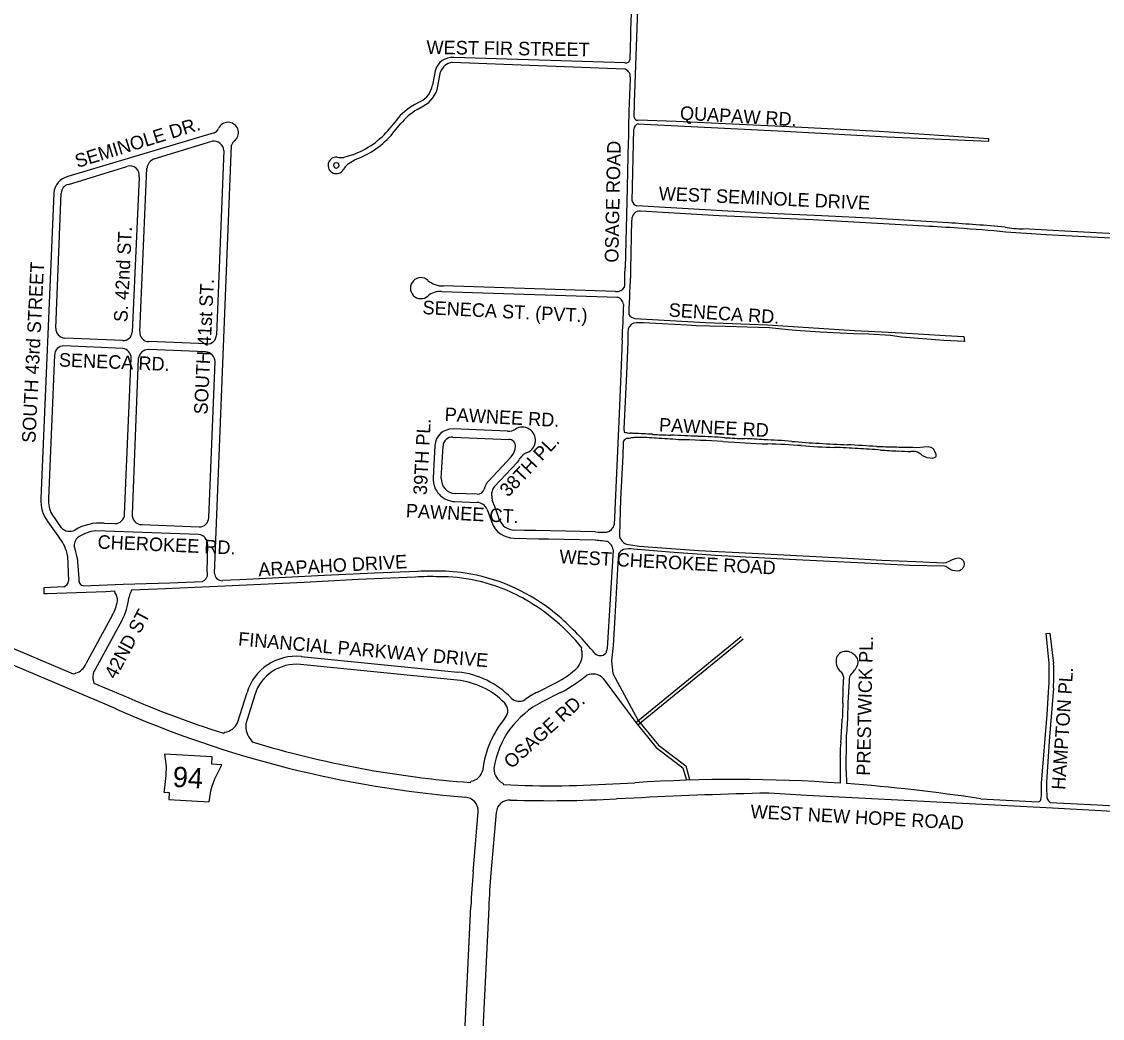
# Model space of a CAD drawing. Extents: x 0 to 712119, y 0 to 761125.
# Drawn here: x 670528 to 674515, y 726715 to 730393 of the extents above; entities that cross this region are included whole.
import ezdxf

# ---------------------------------------------------------------- set-up
doc = ezdxf.new("R2010")
doc.units = 0
for name, color, linetype in [('HWY signs', 7, 'Continuous'), ('PAVED ROADS', 7, 'Continuous'), ('street names', 7, 'Continuous')]:
    doc.layers.add(name, color=color, linetype=linetype)

msp = doc.modelspace()

# ---------------------------------------------------------------- linework, layer by layer
at = {"layer": 'HWY signs'}
msp.add_lwpolyline([(671219.9, 727514), (671226.3, 727554.4), (671231, 727572.1), (671241.3, 727598.8), (671252, 727621.2), (671266.8, 727650.3), (671229.8, 727652.5), (671231.5, 727679.9), (671056, 727690.5), (671061.4, 727644.9), (671060.9, 727611.9), (671055.3, 727567.5), (671052.4, 727550), (671072.6, 727548.8), (671071, 727523)], close=True, dxfattribs=at)
at = {"layer": 'PAVED ROADS'}
for points in [[(672787.9, 730040.7), (672789.4, 730093.7), (672803.1, 730474.7), (672818.5, 730902.6)], [(672116.4, 730243.1), (672753.7, 730218.4)], [(672754.1, 730241.2), (672122.7, 730260.5)], [(672054.1, 730211.8), (672044.1, 730158)], [(672063.8, 730154.3), (672073.6, 730207.1)], [(672000, 730098.1), (671978.7, 730087)], [(671988, 730069.3), (672010.9, 730082)], [(671910.8, 730028.9), (671887.2, 730000)], [(671898.3, 729981.4), (671926.2, 730015.7)], [(672802.2, 730016.1), (673342.5, 729988.5), (673721, 729968.1), (674096.1, 729951.5), (674096.7, 729960.4), (673692.3, 729987), (673359.1, 730004.2), (672943.2, 730024.4), (672802.2, 730029.2)], [(671239.2, 729983), (670698.7, 729821.4)], [(672780.7, 729731.1), (672786.3, 729996)], [(671016.9, 729886.2), (671230.6, 729951.3)], [(671240.1, 728357.1), (671302, 729936.7)], [(672766.4, 729950.4), (672761.5, 729728.1), (672754.5, 729485)], [(671274.7, 729917.5), (671247.5, 729237)], [(671748.4, 729902), (671716.4, 729892.1)], [(671733.1, 729868.4), (671758.5, 729884.4)], [(670700.8, 729792.3), (670916.9, 729858.6)], [(670964, 729249.5), (670990.8, 729852.6)], [(670961.8, 729819.5), (670936.3, 729246.8)], [(670647.2, 729760), (670599.5, 728633.2)], [(670654.1, 729262.1), (670674.1, 729759.7)], [(673947.7, 729650.8), (673680.3, 729666.2), (673480.1, 729675.8), (673260.2, 729686.4), (672798.5, 729713.7)], [(673859.5, 729638.4), (673446.7, 729661.3), (673101.7, 729676.5), (672811.4, 729694.1)], [(672778.8, 729660.6), (672775, 729478.4)], [(674618, 729611.6), (674609.6, 729607.9), (674377.4, 729619.6), (674223.4, 729627.9)], [(675208.9, 729568.8), (675055, 729574.4), (674835.2, 729583.6), (674571.5, 729593), (674308.5, 729606.6)], [(672719.6, 729397), (672084.2, 729417.7)], [(672027, 729380.3), (672027, 729380.3)], [(672077.7, 729397.4), (672726.3, 729376.2)], [(672790.8, 729297.7), (673051, 729282.9), (673280.1, 729274.6), (673601, 729253.2), (673775.8, 729245.1), (673936, 729235.1), (674004, 729230.9), (674006.4, 729212.2), (673931, 729215.8), (673774.8, 729229.1), (673733.5, 729234.6), (673653.6, 729239.6), (673597.8, 729241), (673474.1, 729246.6), (673401.7, 729252.3), (673355.7, 729255.8), (673287, 729262.8), (673204.8, 729265.6), (673125.5, 729267.7), (673067.3, 729268.7), (673016.8, 729270.1), (672982.5, 729273.3), (672891, 729278.3), (672823.1, 729281), (672796.3, 729281.8)], [(670901.3, 729216.6), (670688.2, 729224.7), (670688.2, 729224.7)], [(671211.1, 729203.5), (670997.2, 729212.1), (670997.2, 729212.1)], [(672743.9, 729217.3), (672739.4, 729095), (672732.9, 728946.3), (672714, 728536.2)], [(672764.2, 729210), (672759.2, 729093.9), (672752.2, 728941), (672750.1, 728890.2)], [(670901.5, 729186.8), (670684.6, 729196.6)], [(671207.8, 729174.6), (670996.1, 729183.1)], [(670649.5, 729162), (670627.7, 728632.9)], [(670908.3, 728575.3), (670932.7, 729150.7)], [(670958.8, 729149.5), (670936.3, 728575.6)], [(671219, 728562.6), (671242, 729138.8)], [(672321.4, 728881.8), (672120.5, 728890)], [(672119.2, 728860), (672326.3, 728851.6)], [(672052.9, 728828.5), (672046.6, 728709.4)], [(672076.5, 728707.8), (672082.9, 728826.9)], [(672747.7, 728837.1), (672745.7, 728792.4), (672738.1, 728631.3), (672733.6, 728499.5)], [(673809.9, 728822.4), (673816.2, 728822.4), (673831, 728822.1), (673857.3, 728824.4), (673872.6, 728825), (673882.3, 728823.4), (673891.6, 728818), (673897.6, 728806.1), (673900.8, 728796.5), (673901.5, 728788.8), (673899.6, 728785.6), (673895.1, 728783), (673888.7, 728781.5), (673880.6, 728782.2), (673869.1, 728783.7), (673861.1, 728787.2), (673852.1, 728790.7), (673846.4, 728795.2), (673839.3, 728801), (673832.9, 728804.5), (673830, 728805.8), (673825.8, 728806.4), (673808.7, 728806.9)], [(672334.6, 728787.3), (672250.6, 728697.6)], [(672272.5, 728677.1), (672356.5, 728766.8)], [(672209.5, 728648.8), (672127.4, 728652)], [(672234.8, 728668.1), (672234.8, 728668.1)], [(672262.5, 728642.7), (672263.1, 728655)], [(672126.2, 728622), (672209.4, 728618.8)], [(672290.6, 728556.2), (672288.5, 728562), (672274.8, 728599.6), (672264.8, 728627)], [(670639.8, 728575.4), (670674.8, 728525)], [(672245.4, 728592.5), (672262.4, 728545.9)], [(670624.9, 728547.8), (670668.1, 728486.6)], [(670832.7, 728541.9), (670872.6, 728540.6)], [(670971.9, 728537.1), (671183.3, 728528.6)], [(670971.9, 728537.1), (670971.9, 728537.1)], [(671181.2, 728500.5), (670802.1, 728514.5), (670783.6, 728511.4), (670762.4, 728504.3), (670740.9, 728493.7)], [(672645.5, 728510.3), (672424.6, 728515), (672383, 728515.9), (672345.7, 728516.7)], [(671213.3, 728365.2), (671214.8, 728462.7)], [(672345, 728486.7), (672436.6, 728484.8), (672472.6, 728484), (672644.8, 728480.3)], [(672669.6, 728478.4), (672687.3, 728475.5)], [(672767.1, 728463.3), (672806.6, 728457.7), (673025.8, 728442), (673224, 728431.1), (673575.7, 728412.8), (673701.6, 728406.4), (673826.8, 728400.6), (673929.3, 728396.6), (673939.2, 728397.7), (673950.1, 728402.7), (673962.9, 728408.6), (673973.1, 728412.5), (673982.9, 728414.1), (673989.2, 728413.4), (673997.1, 728409.7), (674002.1, 728405.1), (674004, 728398.7), (674005.6, 728390.5), (674004.6, 728383.3), (674000.8, 728376), (673994.7, 728370.5), (673988.1, 728366.8), (673980.2, 728365.6), (673971.5, 728366.5), (673963.4, 728367.5), (673955.9, 728370.3), (673948.7, 728374.6), (673938.3, 728382.1), (673931.4, 728383.6), (673805.3, 728386.7), (673688.5, 728392.2), (673536.9, 728399.9), (673360.2, 728408.7), (673087.6, 728422.7), (672917.9, 728435.8), (672785.2, 728446.1)], [(670697.3, 728422.1), (670701.4, 728329.9)], [(670733.8, 728415.5), (670739.5, 728337.9)], [(672710.5, 728443.5), (672688.5, 728080.1), (672683.5, 728062.1)], [(672730.3, 728429.2), (672728.1, 728395.1), (672721.7, 728284), (672717.1, 728196), (672710.3, 728091.4), (672704.9, 728034.8), (672709.5, 727987.2)], [(671981.2, 728343.4), (671770.4, 728334.6), (671570.3, 728323.6), (671278, 728309.6), (671058.4, 728299.8), (670933.2, 728294.6), (670929.4, 728285.6)], [(671988.2, 728364.2), (671829.9, 728358.2), (671645.3, 728349), (671333.5, 728333.2), (671269.3, 728330.2)], [(670683.9, 728307.6), (670610.3, 728304.1), (670610.5, 728283), (670622.8, 728283.1), (670839.1, 728290.8), (670870.6, 728292.1), (670872.7, 728286.8)], [(670754.8, 728311.2), (670903.2, 728316.7), (671074.9, 728322), (671196.4, 728327.7)], [(670862.9, 728202), (670765.3, 728022.9)], [(670898, 728182.9), (670799.7, 728002.5)], [(674317.7, 728038.3), (674308.2, 728135.3), (674322.1, 728136.2), (674335.4, 728024.7)], [(670728, 727989.4), (670719.9, 727985.2), (670394, 728123)], [(672793.8, 727807.1), (673182.5, 728124.7)], [(672801.4, 727797.8), (673190.1, 728115.4)], [(670876.5, 727856.9), (670431.5, 728046), (670390.7, 728063.8)], [(671560.2, 728050.6), (672138, 727992.8)], [(672594.3, 728076), (672594.9, 728082.4)], [(672135, 727962.9), (671557.3, 728020.7)], [(672674.2, 727969.3), (672793.8, 727807.1), (672869, 727714.9), (672967.8, 727639.8), (672980.7, 727593.8)], [(672709.5, 727987.2), (672803.3, 727814.5), (672877.4, 727723.6), (672978.2, 727646.9), (672992.3, 727597)], [(670791.2, 727967.8), (670795.1, 727951.7), (670900.4, 727907.5)], [(672431.1, 727919), (672498.5, 727952.9)], [(673557.9, 727877.6), (673560.9, 727965.2)], [(673581.5, 727960.5), (673576, 727879), (673574.6, 727823.2), (673571, 727763)], [(674290.5, 727583.3), (674311.4, 727836), (674317.8, 727938.6)], [(674334.7, 727933.6), (674319.2, 727738.3), (674309.8, 727587.2)], [(671325.1, 727805.8), (671359.9, 727917.9)], [(671388.5, 727909), (671355.4, 727802.2)], [(672516.5, 727917.1), (672449.1, 727883.3)], [(671273.2, 727767.3), (671277.4, 727770.9)], [(671374.9, 727741.8), (671378.9, 727735.1)], [(673549.4, 727586.2), (673549.6, 727675.1)], [(673570, 727628.5), (673570.9, 727581.3)], [(672183.9, 727585.4), (672186.4, 727589.9)], [(672303.8, 727582.5), (672305.7, 727578)], [(672736, 727582.2), (672790.5, 727584.4)], [(674776.4, 727464.1), (674709.7, 727470.4), (674331.4, 727491), (674000.1, 727507.8), (673423.7, 727537.4), (673285.3, 727545.5)], [(672786.8, 727528), (672722.5, 727525.6)], [(674066.4, 727525.3), (674278.8, 727513.8)], [(674322.2, 727511.6), (674497.3, 727502.8), (674861.2, 727481.5)], [(672193.8, 727256.4), (672212.8, 727476.5)], [(672279, 727475.1), (672259.6, 727250.7)], [(672110, 725493), (672148.4, 726352.1), (672185.5, 727127.7)], [(672251.4, 727124.8), (672214.4, 726349.1), (672172.9, 725423.6)], [(672251.4, 727124.8), (672251.4, 727124.8)]]:
    msp.add_lwpolyline(points, dxfattribs=at)
msp.add_lwpolyline([(671679.2, 729862.5), (671681, 729857.2), (671684, 729853.6), (671689.4, 729852.2), (671694.3, 729854.5), (671698.1, 729858.6), (671699.9, 729862.2), (671698.5, 729867.9), (671695, 729871.2), (671688.9, 729872.2), (671684, 729871.2), (671679.8, 729868.2)], close=True, dxfattribs=at)
for centre, radius, start, end in [((652731.9, 731089.3), 20057.1, 357.94203, 358.64487), ((668020.6, 730422), 4755.7, 357.9832, 359.3612), ((672116.6, 730196.5), 64.3, 84.5397, 166.2558), ((672125.9, 730188.4), 55.5, 99.7809, 160.2558), ((672757.8, 730256.5), 15.7, 256.3491, 353.3942), ((672682.1, 730106.9), 132.5, 49.9114, 57.2855), ((672751.7, 730192.7), 22.1, 350.5192, 44.8152), ((679193.8, 729877.5), 6427.8, 177.22191, 179.35056), ((671960.6, 730173.5), 85, 297.6076, 349.4965), ((671963.7, 730172.1), 101.6, 297.6204, 349.935), ((672078.5, 729901.6), 210.6, 118.2847, 142.792), ((672119.1, 729855.8), 250.5, 121.5568, 140.3353), ((671290, 729983.3), 38.4, 314.6501, 156.943), ((672812, 729992), 26, 111.9921, 171.0749), ((672800.7, 730042), 12.9, 185.6487, 276.7127), ((671228.2, 730009.5), 28.7, 292.4244, 337.0406), ((671646.5, 730193.8), 309.1, 289.249, 321.1622), ((671652.1, 730186.9), 320.7, 289.373, 320.1553), ((671236.8, 729913.7), 38.1, 5.8337, 99.245), ((671337.8, 729924.2), 37.9, 123.2461, 160.7132), ((671031.9, 729847.6), 41.3, 111.2572, 173.1276), ((671689.1, 729862.4), 30.4, 83.8588, 329.1018), ((671708, 730058.3), 166.4, 264.6077, 272.9218), ((670927.9, 729825.9), 34.5, 349.4636, 108.5677), ((671777.2, 729813.6), 70.3, 128.8992, 151.9211), ((670715.5, 729755.1), 68.4, 104.2331, 175.8662), ((670709.2, 729758.2), 35.1, 103.8331, 177.4204), ((672803.4, 729736.6), 23.4, 193.568, 257.9875), ((672831.7, 729655.2), 53.1, 145.2093, 174.1191), ((672809.1, 729664.2), 29.9, 85.5416, 134.7308), ((673453.2, 722369.3), 7298.2, 85.31288, 86.11477), ((620024.4, -185367.9), 916588.6, 86.6250483, 86.6328421), ((673505.8, 722762.9), 6884.7, 84.5554, 86.01759), ((673937.6, 727708.3), 1938.1, 83.519, 86.6878), ((674260.7, 730411.6), 784.6, 262.357, 267.2773), ((669616.4, 660966.8), 68799.9, 86.089479, 86.214183), ((667335, 729581.1), 5420.4, 358.2258, 358.9842), ((672001.4, 729409.5), 38.8, 48.1016, 311.2365), ((688956.4, 728724.2), 16199, 177.33136, 177.91965), ((672081.6, 729499.2), 81.6, 228.287, 271.8512), ((672721.8, 729434.6), 37.7, 266.6277, 325.5061), ((672072.1, 729330.4), 67.2, 85.2091, 132.13), ((672717.7, 729345.4), 31.9, 7.3198, 74.4826), ((666447, 729542.3), 6305.3, 357.04575, 358.24776), ((672798.1, 729334.2), 37.2, 216.1718, 258.7054), ((670691, 729261.5), 36.9, 179.0015, 265.541), ((670903.7, 729249.1), 32.6, 265.844, 355.9789), ((670998.7, 729246.9), 34.8, 175.5814, 267.5944), ((698523.2, 728556.7), 25767.2, 178.43806, 178.54712), ((672797.8, 729247.5), 34.3, 92.6263, 160.309), ((671212.5, 729238.4), 35, 267.5826, 357.5826), ((670684.5, 729161.6), 35, 89.8404, 179.5045), ((670896.2, 729150.7), 36.6, 0.1042, 81.5801), ((670996.3, 729145.4), 37.7, 90.3105, 173.7966), ((671204.3, 729137), 37.7, 2.7248, 84.6582), ((672117.8, 728825.1), 65, 87.6744, 176.9517), ((672323.4, 728931.8), 50, 267.6744, 302.1084), ((672375.8, 728848.4), 48.5, 290.8048, 122.1084), ((672798.5, 728890.6), 48.3, 180.4368, 195.9179), ((672117.8, 728825.1), 35, 87.6746, 176.9517), ((672325.2, 728826.6), 25, 356.7558, 87.6744), ((672764.4, 728838), 16.7, 126.9275, 183.21), ((672390.3, 727179), 1736.4, 77.6422, 77.9761), ((672763.6, 728840.4), 14.3, 80.5951, 130.1389), ((672771.4, 728954.2), 79.6, 263.0971, 271.868), ((672794.1, 728737.5), 120.3, 95.4376, 103.5204), ((672765.9, 728716.7), 158.2, 81.9826, 87.0417), ((672799.6, 728772.4), 86.6, 90.0457, 101.302), ((672755.9, 727452.5), 1421.2, 85.9755, 88.7088), ((672802.4, 728130.2), 728.8, 84.6415, 90.2214), ((673030.1, 732092.2), 3226.8, 266.9003, 268.0946), ((672627.3, 724705.5), 4157.5, 85.5297, 86.6472), ((672039.8, 707619), 21266.6, 87.34724, 87.6202), ((672887.3, 725319.9), 3531, 86.3056, 88.9616), ((672851.7, 724597.8), 4268.4, 86.3619, 87.6855), ((673322.5, 732374.9), 3522.9, 266.7457, 267.9383), ((673151.7, 727471), 1384, 85.1993, 88.1762), ((673148, 725934.7), 2917.9, 85.642, 87.6524), ((672292.2, 728827), 58, 316.8949, 358.2774), ((673748.9, 739280.4), 10456.2, 266.52341, 267.43758), ((673093.2, 723833.8), 5004.5, 86.4202, 87.844), ((673639.4, 731977.7), 3145.1, 265.0816, 266.9409), ((673549.2, 730400.1), 1578.1, 264.7818, 269.1871), ((673729.4, 732818.9), 3990.2, 266.2959, 267.7809), ((673410.4, 725824.1), 3000.3, 86.13, 87.7758), ((672760.7, 713758.6), 15095, 86.49901, 86.90822), ((672953.4, 717718.8), 11118.3, 86.164, 86.59963), ((673798, 732101), 3277.5, 267.9806, 269.1634), ((673957.7, 732966.3), 4162.3, 266.4115, 267.3066), ((673811.8, 730237.6), 1415.1, 267.5016, 269.924), ((673860.9, 730817.7), 2011.4, 267.1855, 268.5119), ((672292.2, 728827), 88, 316.8949, 329.1917), ((672410.7, 728756.3), 50, 110.8048, 149.1917), ((672129.5, 728705), 83, 176.9517, 267.7786), ((672129.5, 728705), 53, 176.9517, 267.7786), ((672298, 728653.2), 65, 136.8949, 166.7587), ((672210.4, 728673.8), 25, 267.7786, 346.7587), ((672298, 728653.2), 35, 136.8949, 177.0709), ((670727.7, 728624.8), 128.5, 176.2277, 216.8262), ((670726.1, 728623.6), 98.8, 174.6013, 209.2202), ((672207.9, 728578.8), 40, 19.9955, 87.7786), ((672302.4, 728640.7), 40, 177.0709, 199.9955), ((670872.3, 728576.6), 36, 270.3772, 357.9481), ((670972.5, 728573.3), 36.2, 176.3028, 269.0343), ((670817.4, 728361.5), 181.1, 85.1664, 120.9269), ((671183.2, 728564.4), 35.9, 270.142, 357.0055), ((672347, 728576.7), 90, 199.9955, 268.7744), ((672347, 728576.7), 60, 199.9955, 268.7744), ((672680.3, 728542.7), 34.3, 280.9612, 349.0133), ((670705.4, 728556), 43.5, 225.4384, 295.8463), ((670760.9, 728461), 38.3, 121.4853, 183.7499), ((671177.3, 728463.2), 37.5, 359.1826, 84.005), ((672678.5, 728907.8), 398.9, 265.2529, 271.1979), ((672772.3, 728501.8), 38.8, 183.5169, 262.19), ((670574.4, 728405.4), 124, 7.7424, 40.9179), ((669486.4, 728117), 1282.6, 13.4543, 15.4396), ((672688.2, 728880.8), 402.8, 263.8242, 267.3534), ((672669.9, 728438.4), 40.9, 7.112, 64.9017), ((672769.5, 728357.3), 90.1, 79.9991, 103.4227), ((672764.1, 728408.4), 39.7, 112.9672, 148.4595), ((670677, 728331.1), 24.4, 286.4749, 357.354), ((670761.2, 728332.6), 22.3, 166.4342, 253.2565), ((671183.4, 728356.1), 31.2, 294.6781, 16.9176), ((671267.3, 728357.3), 27.2, 180.3804, 274.3902), ((672036.3, 727456.2), 889, 87.9509, 93.5502), ((672052.7, 726747), 1618.5, 88.6191, 92.2815), ((672070.7, 727703.2), 641.4, 78.2002, 90.2384), ((672065.6, 727702.3), 663.2, 77.6927, 87.742), ((672071.5, 727715.4), 629.3, 59.9767, 78.0399), ((672060, 727676.9), 689.3, 49.1261, 77.6913), ((670704.8, 728288.2), 180, 331.4014, 349.4404), ((670835.8, 728259.1), 46.1, 355.146, 36.9972), ((670704.8, 728288.2), 220, 331.4014, 354.3903), ((673814.3, 727427.7), 3009.8, 163.4386, 163.814), ((672028.1, 727628.8), 726, 38.6712, 60.4327), ((671649.4, 727230.7), 1295.4, 39.9147, 48.3096), ((671541.3, 727861.5), 190, 84.2869, 162.7492), ((672516.8, 728058.6), 79.5, 323.6651, 12.5972), ((672663.2, 728081.9), 28.4, 224.7739, 315.8146), ((673565.5, 728035.5), 32.7, 105.229, 193.6492), ((673570.3, 728028.1), 41.2, 46.9168, 108.8995), ((673579.8, 728029.3), 34.4, 348.7271, 57.1622), ((670713, 728043.6), 56.2, 285.4781, 338.4457), ((671541.3, 727861.5), 160, 84.2869, 162.7492), ((672350.4, 728247.8), 330, 296.6717, 314.2796), ((673576.7, 728027.9), 42.9, 180.1263, 233.648), ((673534.4, 728050.4), 83.9, 312.275, 340.6467), ((673704.1, 727987.9), 615.6, 355.4019, 4.688), ((673527, 727985), 809.4, 356.3617, 2.8096), ((670843.2, 727973.4), 52.4, 146.2667, 186.2066), ((672106.7, 727679.4), 315, 43.7681, 84.2869), ((672221.8, 728468.2), 624.9, 298.1419, 308.83), ((672635.2, 727931.6), 54.2, 43.9258, 113.4633), ((673529.7, 727970.2), 31.7, 350.8428, 47.0202), ((673614.7, 727964.8), 33.6, 135.5077, 187.3044), ((672106.7, 727679.4), 285, 44.3171, 84.2869), ((672484.1, 731553.3), 3975, 246.5201, 252.2639), ((672363, 727924.9), 40, 223.7681, 304.8337), ((672597.2, 727588.4), 370, 116.6717, 124.8337), ((672489.2, 731527.1), 4009, 246.2784, 265.3685), ((672597.2, 727588.4), 330, 116.6717, 171.4974), ((672281.9, 727850.5), 40, 320.2574, 44.3171), ((678312.1, 727675.7), 4758.4, 177.5682, 178.2593), ((672597.2, 727588.4), 370, 140.2574, 173.3267), ((648302, 729379.7), 25302, 356.27252, 356.46637), ((671269.4, 727831.9), 61.5, 277.4421, 334.9384), ((671435.6, 727794.8), 80.6, 174.6844, 221.0636), ((672457.9, 731299), 3723.6, 253.1559, 265.7805), ((673928, 727694), 379.7, 173.8221, 181.5609), ((672965.9, 727723.8), 605.9, 355.2511, 1.5371), ((673237.7, 727743.2), 333.8, 359.4692, 3.3992), ((673523.8, 727675.8), 25.8, 358.2885, 17.5796), ((672734.1, 727645.5), 836, 358.8343, 1.9346), ((672176.6, 727643.5), 54.5, 280.4063, 347.1706), ((672332.5, 727637.1), 61.7, 179.9088, 242.2276), ((672485.2, 731204.4), 3630.9, 267.1671, 273.9615), ((673158.5, 722026.2), 5570.4, 85.9812, 93.7879), ((673540.5, 727586), 8.99, 339.788, 1.3521), ((673115.9, 721325.2), 6272.6, 81.28384, 85.84004), ((673890.3, 727562.9), 400.7, 354.1993, 2.9115), ((674549.9, 727567.4), 240.9, 175.2942, 185.7932), ((672162, 727480.4), 50.9, 355.5218, 86.0815), ((673664.1, 710491.9), 17058.6, 91.38437, 92.948), ((673261.6, 719375.4), 8170.2, 89.83375, 90.06729), ((674343.6, 727537.7), 33.8, 170.8746, 230.6397), ((672329, 727470.7), 50.2, 86.5487, 174.9976), ((672475.1, 731840.4), 4322, 268.1022, 273.2819), ((674277.3, 727525.9), 12.2, 277.4802, 343.2427), ((675215, 726996.7), 3032.3, 175.0875, 177.5246), ((675215.7, 726996.7), 2967, 175.0879, 177.5245)]:
    msp.add_arc(centre, radius, start, end, dxfattribs=at)

# ---------------------------------------------------------------- texts
at = {"layer": 'HWY signs'}
msp.add_text('94', height=75, rotation=356.5521, dxfattribs=at).set_placement((671084, 727569.8))
at = {"layer": 'street names'}
for s, rotation, p in [('WEST FIR STREET', 359.1746, (672021.7, 730273.7)), ('QUAPAW RD.', 356.7288, (672955.9, 730031.4)), ('SEMINOLE DR.', 17.227, (670734.1, 729852.6)), ('OSAGE ROAD', 88.8162, (672729.5, 729503.3)), ('WEST SEMINOLE DRIVE', 357.3927, (672877.6, 729734.6)), ('S. 42nd ST.', 87.2328, (670918.5, 729283.2)), ('SOUTH 43rd STREET', 87.2328, (670579.1, 728837.7)), ('SOUTH 41st ST.', 87.2328, (671213.9, 728942.5)), ('SENECA ST. (PVT.)', 357.1213, (672006.4, 729314)), ('SENECA RD.', 356.167, (672914.3, 729304.9)), ('SENECA RD.', 357.6628, (670665.1, 729120.5)), ('PAWNEE RD.', 356.9838, (672088, 728919.6)), ('PAWNEE RD', 357.0172, (672878.9, 728881.1)), ('39TH PL.', 86.9517, (672022.9, 728645.2)), ('38TH PL.', 46.8949, (672323.2, 728636.2)), ('PAWNEE CT.', 356.9838, (671944.9, 728564.1)), ('CHEROKEE RD.', 357.4953, (670807.8, 728448.8)), ('ARAPAHO DRIVE', 3.1213, (671402.8, 728346.4)), ('WEST CHEROKEE ROAD', 356.9838, (672511.2, 728394.7)), ('42ND ST ', 62.0105, (670874.9, 727963.8)), ('FINANCIAL PARKWAY DRIVE', 355.0105, (671325.8, 728091.1)), ('PRESTWICK PL.', 88.7908, (673658.4, 727610.1)), ('HAMPTON PL.', 86.1938, (674377.8, 727557.3)), ('OSAGE RD.', 42.0105, (672334.7, 727633.5)), ('WEST NEW HOPE ROAD', 356.8904, (673216.2, 727454.2))]:
    msp.add_text(s, height=50, rotation=rotation, dxfattribs=at).set_placement(p)

doc.saveas('drawing.dxf')
